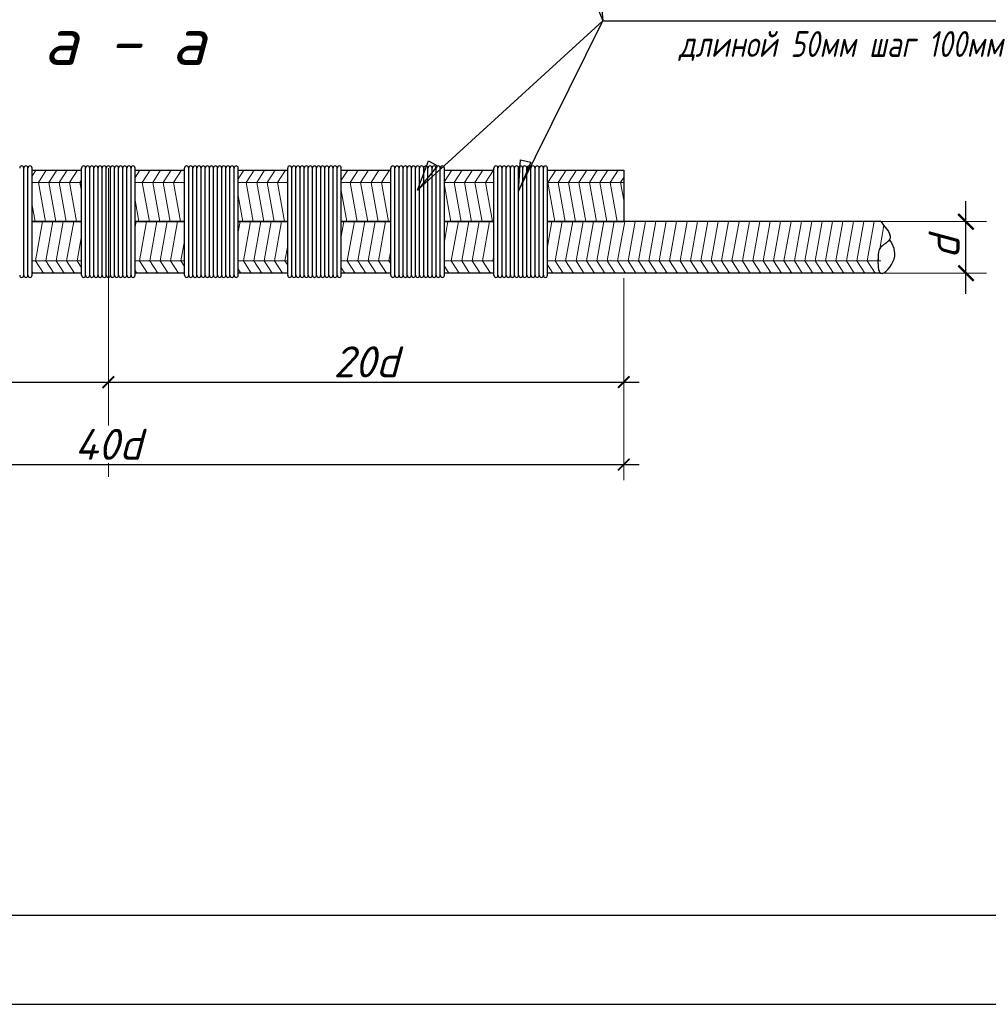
# Model space of a CAD drawing. Header units: millimetres. Extents: x -33345 to 4712671, y -3392 to 121473.
# Tile 585 of 656: x 3011447 to 3016880, y 44501 to 50022. Entities that reach past the tile are written whole.
import ezdxf

# ---------------------------------------------------------------- set-up
doc = ezdxf.new("R2010")
doc.units = ezdxf.units.MM
doc.linetypes.add('ACAD_ISO04W100', pattern=[30, 24, -3, 0, -3])
doc.layers.add('0.25', color=7, linetype='Continuous', lineweight=25)
doc.layers.add('Размеры1', color=252, linetype='Continuous', lineweight=15)
doc.layers.add('Лист', color=7, linetype='Continuous')
doc.layers.add('размеры КЖ', color=7, linetype='Continuous')
doc.styles.add('GOST 2.304', font='isocpeui.ttf')
doc.styles.add('ISOCPEUR', font='isocpeui.ttf', dxfattribs={"height": 300})
doc.dimstyles.new('SPDS$0', dxfattribs={"dimscale": 100, "dimtxt": 2.5, "dimasz": 1.5, "dimexe": 2, "dimexo": 0.625, "dimtad": 1, "dimdec": 0, "dimtxsty": 'GOST 2.304', "dimblk": '*U113', "dimcen": 0, "dimdle": 2, "dimclre": 256, "dimaunit": 1, "dimazin": 0, "dimtfac": 1, "dimtdec": 0, "dimtmove": 1, "dimatfit": 3, "dimfxl": 0.18, "dimtfill": 1, "dimtolj": 1, "dimtzin": 0, "dimlwe": -1, "dimarcsym": 0})

# ---------------------------------------------------------------- blocks, each defined once
blk = doc.blocks.new('*U328')
at = {"layer": '0.25', "color": 5, "linetype": 'Continuous', "lineweight": 25, "ltscale": 100}
blk.add_lwpolyline([(-59400, 0), (0, 0), (0, 42000), (-59400, 42000), (-59400, 0)], dxfattribs=at)
at = {"layer": '0.25', "color": 7, "linetype": 'Continuous', "lineweight": 30, "ltscale": 100}
blk.add_lwpolyline([(-57400, 500), (-500, 500), (-500, 41500), (-57400, 41500), (-57400, 500)], dxfattribs=at)
blk = doc.blocks.new('_ArchTick')
at = {"color": 0, "linetype": 'ByBlock', "const_width": 0.15}
blk.add_lwpolyline([(-0.5, -0.5), (0.5, 0.5)], dxfattribs=at)
blk = doc.blocks.new('*D310')
at = {"layer": 'Defpoints', "color": 0, "ltscale": 100, "transparency": 16777216}
for p in [(-49983258.2, 22682503.4), (-49982252.6, 22682503.4), (-49983258.2, 22682003.4)]:
    blk.add_point(p, dxfattribs=at)
at = {"layer": 'Размеры1', "color": 0, "linetype": 'Continuous', "lineweight": -2, "ltscale": 100, "transparency": 16777216}
blk.add_line((-49982252.6, 22681803.4), (-49982252.6, 22682703.4), dxfattribs=at)
at = {"layer": 'Размеры1', "linetype": 'Continuous', "ltscale": 100, "transparency": 16777216}
for p, q in [((-49983195.7, 22682503.4), (-49982052.6, 22682503.4)), ((-49983195.7, 22682003.4), (-49982052.6, 22682003.4))]:
    blk.add_line(p, q, dxfattribs=at)
at = {"layer": 'Размеры1', "color": 0, "ltscale": 100, "transparency": 16777216, "insert": (-49982465.1, 22682253.4), "char_height": 300, "attachment_point": 5, "rotation": 90, "style": 'ISOCPEUR', "bg_fill": 3, "box_fill_scale": 1.1, "bg_fill_color": 256, "bg_fill_true_color": 13158600, "bg_fill_transparency": 0}
blk.add_mtext('\\A1;d', dxfattribs=at)
at = {"layer": 'Размеры1', "color": 0, "lineweight": -2, "ltscale": 100, "transparency": 16777216, "xscale": 150, "yscale": 150, "zscale": 150}
for p, rotation in [((-49982252.6, 22682503.4), 90), ((-49982252.6, 22682003.4), 270)]:
    blk.add_blockref('_ArchTick', p, dxfattribs=dict(at, rotation=rotation))
blk = doc.blocks.new('*U113')
at = {"color": 0, "linetype": 'ByBlock', "const_width": 0.15}
blk.add_lwpolyline([(-0.5, -0.5), (0.5, 0.5)], dxfattribs=at)
blk = doc.blocks.new('*D311')
at = {"layer": 'Defpoints', "color": 0, "ltscale": 100, "transparency": 16777216}
for p in [(-49995572.3, 22682003.4), (-49990572.3, 22682003.4), (-49990572.3, 22680947)]:
    blk.add_point(p, dxfattribs=at)
at = {"layer": 'Размеры1', "ltscale": 100, "transparency": 16777216}
for p, q in [((-49995572.3, 22681956.5), (-49995572.3, 22680797)), ((-49990572.3, 22681956.5), (-49990572.3, 22680797))]:
    blk.add_line(p, q, dxfattribs=at)
at = {"layer": 'Размеры1', "color": 0, "lineweight": -2, "ltscale": 100, "transparency": 16777216}
blk.add_line((-49995722.3, 22680947), (-49990422.3, 22680947), dxfattribs=at)
at = {"layer": 'Размеры1', "color": 0, "lineweight": -2, "ltscale": 100, "transparency": 16777216, "xscale": 112.5, "yscale": 112.5, "zscale": 112.5, "rotation": 180}
blk.add_blockref('_ArchTick', (-49995572.3, 22680947), dxfattribs=at)
at = {"layer": 'Размеры1', "color": 0, "lineweight": -2, "ltscale": 100, "transparency": 16777216, "xscale": 112.5, "yscale": 112.5, "zscale": 112.5}
blk.add_blockref('_ArchTick', (-49990572.3, 22680947), dxfattribs=at)
at = {"layer": 'Размеры1', "color": 0, "lineweight": 0, "ltscale": 100, "transparency": 16777216, "insert": (-49993072.3, 22681143.9), "char_height": 300, "attachment_point": 5, "style": 'ISOCPEUR', "bg_fill": 3, "box_fill_scale": 1.1, "bg_fill_color": 256, "bg_fill_true_color": 13158600, "bg_fill_transparency": 0}
blk.add_mtext('\\A1;2{\\fISOCPEUR|b0|i1|c186|p34;0d}', dxfattribs=at)
blk = doc.blocks.new('*D312')
at = {"layer": 'Defpoints', "color": 0, "ltscale": 100, "transparency": 16777216}
for p in [(-49985572.3, 22681703.4), (-49995572.3, 22681203.4), (-49985572.3, 22680147)]:
    blk.add_point(p, dxfattribs=at)
at = {"layer": 'Размеры1', "ltscale": 100, "transparency": 16777216}
for p, q in [((-49985572.3, 22681656.5), (-49985572.3, 22679997)), ((-49995572.3, 22681156.5), (-49995572.3, 22679997))]:
    blk.add_line(p, q, dxfattribs=at)
at = {"layer": 'Размеры1', "color": 0, "lineweight": -2, "ltscale": 100, "transparency": 16777216}
blk.add_line((-49995722.3, 22680147), (-49985422.3, 22680147), dxfattribs=at)
at = {"layer": 'Размеры1', "color": 0, "lineweight": -2, "ltscale": 100, "transparency": 16777216, "xscale": 112.5, "yscale": 112.5, "zscale": 112.5, "rotation": 180}
blk.add_blockref('_ArchTick', (-49995572.3, 22680147), dxfattribs=at)
at = {"layer": 'Размеры1', "color": 0, "lineweight": -2, "ltscale": 100, "transparency": 16777216, "xscale": 112.5, "yscale": 112.5, "zscale": 112.5}
blk.add_blockref('_ArchTick', (-49985572.3, 22680147), dxfattribs=at)
at = {"layer": 'Размеры1', "color": 0, "lineweight": 0, "ltscale": 100, "transparency": 16777216, "insert": (-49990572.3, 22680343.9), "char_height": 300, "attachment_point": 5, "style": 'ISOCPEUR', "bg_fill": 3, "box_fill_scale": 1.1, "bg_fill_color": 256, "bg_fill_true_color": 13158600, "bg_fill_transparency": 0}
blk.add_mtext('\\A1;40d', dxfattribs=at)
blk = doc.blocks.new('*D313')
at = {"layer": 'Defpoints', "color": 0, "ltscale": 100, "transparency": 16777216}
for p in [(-49990572.3, 22682003.4), (-49985572.3, 22682003.4), (-49985572.3, 22680947)]:
    blk.add_point(p, dxfattribs=at)
at = {"layer": 'Размеры1', "ltscale": 100, "transparency": 16777216}
for p, q in [((-49990572.3, 22681956.5), (-49990572.3, 22680797)), ((-49985572.3, 22681956.5), (-49985572.3, 22680797))]:
    blk.add_line(p, q, dxfattribs=at)
at = {"layer": 'Размеры1', "color": 0, "lineweight": -2, "ltscale": 100, "transparency": 16777216}
blk.add_line((-49990722.3, 22680947), (-49985422.3, 22680947), dxfattribs=at)
at = {"layer": 'Размеры1', "color": 0, "lineweight": -2, "ltscale": 100, "transparency": 16777216, "xscale": 112.5, "yscale": 112.5, "zscale": 112.5, "rotation": 180}
blk.add_blockref('_ArchTick', (-49990572.3, 22680947), dxfattribs=at)
at = {"layer": 'Размеры1', "color": 0, "lineweight": -2, "ltscale": 100, "transparency": 16777216, "xscale": 112.5, "yscale": 112.5, "zscale": 112.5}
blk.add_blockref('_ArchTick', (-49985572.3, 22680947), dxfattribs=at)
at = {"layer": 'Размеры1', "color": 0, "lineweight": 0, "ltscale": 100, "transparency": 16777216, "insert": (-49988072.3, 22681143.9), "char_height": 300, "attachment_point": 5, "style": 'ISOCPEUR', "bg_fill": 3, "box_fill_scale": 1.1, "bg_fill_color": 256, "bg_fill_true_color": 13158600, "bg_fill_transparency": 0}
blk.add_mtext('\\A1;2{\\fISOCPEUR|b0|i1|c186|p34;0d}', dxfattribs=at)
blk = doc.blocks.new('jsd')
at = {"color": 250, "lineweight": 25, "ltscale": 100}
for p, q in [((-49987572.3, 22682808.4), (-49987467.6, 22683094.5)), ((-49987380.2, 22683044.9), (-49987572.3, 22682808.4)), ((-49987467.6, 22683094.5), (-49987380.2, 22683044.9)), ((-49986592.3, 22682799.6), (-49986572.8, 22683103.6)), ((-49986474.9, 22683080.7), (-49986592.3, 22682799.6)), ((-49986572.8, 22683103.6), (-49986474.9, 22683080.7))]:
    blk.add_line(p, q, dxfattribs=at)
at = {"color": 250, "ltscale": 15}
for p, q in [((-49991312.3, 22683003.4), (-49991312.3, 22683023.4)), ((-49990312.3, 22683003.4), (-49990312.3, 22683023.4)), ((-49989312.3, 22683003.4), (-49989312.3, 22683023.4)), ((-49988312.3, 22683003.4), (-49988312.3, 22683023.4)), ((-49987312.3, 22683003.4), (-49987312.3, 22683023.4)), ((-49986312.3, 22683003.4), (-49986312.3, 22683023.4))]:
    blk.add_line(p, q, dxfattribs=at)
at = {"color": 250, "linetype": 'ACAD_ISO04W100', "lineweight": 9, "ltscale": 60}
blk.add_line((-49990572.3, 22680028.9), (-49990572.3, 22683023.4), dxfattribs=at)
at = {"color": 250, "lineweight": 25, "ltscale": 100}
for points in [[(-49987062.4, 22687612.4), (-49985776.4, 22684451.4)], [(-49986042.4, 22687342.4), (-49985776.4, 22684451.4)], [(-49987572.3, 22682808.4), (-49985776.4, 22684451.4)], [(-49986592.3, 22682799.6), (-49985776.4, 22684451.4)], [(-49985776.4, 22684451.4), (-49980502.4, 22684451.4)]]:
    blk.add_lwpolyline(points, dxfattribs=at)
at = {"color": 250, "ltscale": 15}
for centre in [(-49991412.3, 22683023.4), (-49991372.3, 22683023.4), (-49991332.3, 22683023.4), (-49990812.3, 22683023.4), (-49990772.3, 22683023.4), (-49990732.3, 22683023.4), (-49990692.3, 22683023.4), (-49990652.3, 22683023.4), (-49990612.3, 22683023.4), (-49990572.3, 22683023.4), (-49990532.3, 22683023.4), (-49990492.3, 22683023.4), (-49990452.3, 22683023.4), (-49990412.3, 22683023.4), (-49990372.3, 22683023.4), (-49990332.3, 22683023.4), (-49989812.3, 22683023.4), (-49989772.3, 22683023.4), (-49989732.3, 22683023.4), (-49989692.3, 22683023.4), (-49989652.3, 22683023.4), (-49989612.3, 22683023.4), (-49989572.3, 22683023.4), (-49989532.3, 22683023.4), (-49989492.3, 22683023.4), (-49989452.3, 22683023.4), (-49989412.3, 22683023.4), (-49989372.3, 22683023.4), (-49989332.3, 22683023.4), (-49988812.3, 22683023.4), (-49988772.3, 22683023.4), (-49988732.3, 22683023.4), (-49988692.3, 22683023.4), (-49988652.3, 22683023.4), (-49988612.3, 22683023.4), (-49988572.3, 22683023.4), (-49988532.3, 22683023.4), (-49988492.3, 22683023.4), (-49988452.3, 22683023.4), (-49988412.3, 22683023.4), (-49988372.3, 22683023.4), (-49988332.3, 22683023.4), (-49987812.3, 22683023.4), (-49987772.3, 22683023.4), (-49987732.3, 22683023.4), (-49987692.3, 22683023.4), (-49987652.3, 22683023.4), (-49987612.3, 22683023.4), (-49987572.3, 22683023.4), (-49987532.3, 22683023.4), (-49987492.3, 22683023.4), (-49987452.3, 22683023.4), (-49987412.3, 22683023.4), (-49987372.3, 22683023.4), (-49987332.3, 22683023.4), (-49986812.3, 22683023.4), (-49986772.3, 22683023.4), (-49986732.3, 22683023.4), (-49986692.3, 22683023.4), (-49986652.3, 22683023.4), (-49986612.3, 22683023.4), (-49986572.3, 22683023.4), (-49986532.3, 22683023.4), (-49986492.3, 22683023.4), (-49986452.3, 22683023.4), (-49986412.3, 22683023.4), (-49986372.3, 22683023.4), (-49986332.3, 22683023.4)]:
    blk.add_arc(centre, 20, 0, 180, dxfattribs=at)
at = {"layer": 'размеры КЖ', "color": 250, "lineweight": 30}
for p, q in [((-49991312.3, 22683003.4), (-49990832.3, 22683003.4)), ((-49990312.3, 22683003.4), (-49989832.3, 22683003.4)), ((-49989312.3, 22683003.4), (-49988832.3, 22683003.4)), ((-49988312.3, 22683003.4), (-49987832.3, 22683003.4)), ((-49987312.3, 22683003.4), (-49986832.3, 22683003.4)), ((-49986312.3, 22683003.4), (-49985572.3, 22683003.4)), ((-49985572.3, 22683003.4), (-49985572.3, 22682503.4)), ((-49991312.3, 22682503.4), (-49990832.3, 22682503.4)), ((-49990832.3, 22682503.4), (-49991312.3, 22682503.4)), ((-49990312.3, 22682503.4), (-49989832.3, 22682503.4)), ((-49989832.3, 22682503.4), (-49990312.3, 22682503.4)), ((-49989312.3, 22682503.4), (-49988832.3, 22682503.4)), ((-49988832.3, 22682503.4), (-49989312.3, 22682503.4)), ((-49988312.3, 22682503.4), (-49987832.3, 22682503.4)), ((-49987832.3, 22682503.4), (-49988312.3, 22682503.4)), ((-49987312.3, 22682503.4), (-49986832.3, 22682503.4)), ((-49986832.3, 22682503.4), (-49987312.3, 22682503.4)), ((-49986312.3, 22682503.4), (-49985572.3, 22682503.4)), ((-49983079.2, 22682503.4), (-49986312.3, 22682503.4)), ((-49990832.3, 22682003.4), (-49991312.3, 22682003.4)), ((-49989832.3, 22682003.4), (-49990312.3, 22682003.4)), ((-49988832.3, 22682003.4), (-49989312.3, 22682003.4)), ((-49987832.3, 22682003.4), (-49988312.3, 22682003.4)), ((-49986832.3, 22682003.4), (-49987312.3, 22682003.4)), ((-49983079.2, 22682003.4), (-49986312.3, 22682003.4))]:
    blk.add_line(p, q, dxfattribs=at)
at = {"layer": 'размеры КЖ', "color": 250, "lineweight": 15}
for p, q in [((-49991312.3, 22682945.6), (-49991274.9, 22683003.4)), ((-49991251.2, 22682884.3), (-49991174, 22683003.4)), ((-49991150.3, 22682884.3), (-49991073.2, 22683003.4)), ((-49991049.5, 22682884.3), (-49990972.3, 22683003.4)), ((-49990948.6, 22682884.3), (-49990871.5, 22683003.4)), ((-49990312.3, 22682932.4), (-49990266.4, 22683003.4)), ((-49990242.6, 22682884.3), (-49990165.5, 22683003.4)), ((-49990141.8, 22682884.3), (-49990064.7, 22683003.4)), ((-49990040.9, 22682884.3), (-49989963.8, 22683003.4)), ((-49989940.1, 22682884.3), (-49989862.9, 22683003.4)), ((-49989312.3, 22682919.3), (-49989257.8, 22683003.4)), ((-49989234.1, 22682884.3), (-49989157, 22683003.4)), ((-49989133.2, 22682884.3), (-49989056.1, 22683003.4)), ((-49989032.4, 22682884.3), (-49988955.3, 22683003.4)), ((-49988931.5, 22682884.3), (-49988854.4, 22683003.4)), ((-49988312.3, 22682906.1), (-49988249.3, 22683003.4)), ((-49988225.6, 22682884.3), (-49988148.4, 22683003.4)), ((-49988124.7, 22682884.3), (-49988047.6, 22683003.4)), ((-49988023.9, 22682884.3), (-49987946.7, 22683003.4)), ((-49987923, 22682884.3), (-49987845.9, 22683003.4)), ((-49987312.3, 22682892.9), (-49987240.8, 22683003.4)), ((-49987217, 22682884.3), (-49987139.9, 22683003.4)), ((-49987116.2, 22682884.3), (-49987039.1, 22683003.4)), ((-49987015.3, 22682884.3), (-49986938.2, 22683003.4)), ((-49986914.5, 22682884.3), (-49986837.4, 22683003.4)), ((-49986309.4, 22682884.3), (-49986232.2, 22683003.4)), ((-49986208.5, 22682884.3), (-49986131.4, 22683003.4)), ((-49986107.7, 22682884.3), (-49986030.5, 22683003.4)), ((-49986006.8, 22682884.3), (-49985929.7, 22683003.4)), ((-49985905.9, 22682884.3), (-49985828.8, 22683003.4)), ((-49985805.1, 22682884.3), (-49985728, 22683003.4)), ((-49985704.2, 22682884.3), (-49985627.1, 22683003.4)), ((-49990832.3, 22682884.3), (-49991312.3, 22682884.3)), ((-49991251.2, 22682884.3), (-49991182.8, 22682503.4)), ((-49991150.3, 22682884.3), (-49991082, 22682503.4)), ((-49991049.5, 22682884.3), (-49990981.1, 22682503.4)), ((-49990948.6, 22682884.3), (-49990880.3, 22682503.4)), ((-49990847.7, 22682884.3), (-49990832.3, 22682908.1)), ((-49990847.7, 22682884.3), (-49990832.3, 22682798.1)), ((-49989832.3, 22682884.3), (-49990312.3, 22682884.3)), ((-49990242.6, 22682884.3), (-49990174.3, 22682503.4)), ((-49990141.8, 22682884.3), (-49990073.4, 22682503.4)), ((-49990040.9, 22682884.3), (-49989972.6, 22682503.4)), ((-49989940.1, 22682884.3), (-49989871.7, 22682503.4)), ((-49989839.2, 22682884.3), (-49989832.3, 22682895)), ((-49989839.2, 22682884.3), (-49989832.3, 22682845.6)), ((-49988832.3, 22682884.3), (-49989312.3, 22682884.3)), ((-49989234.1, 22682884.3), (-49989165.8, 22682503.4)), ((-49989133.2, 22682884.3), (-49989064.9, 22682503.4)), ((-49989032.4, 22682884.3), (-49988964, 22682503.4)), ((-49988931.5, 22682884.3), (-49988863.2, 22682503.4)), ((-49987832.3, 22682884.3), (-49988312.3, 22682884.3)), ((-49988225.6, 22682884.3), (-49988157.2, 22682503.4)), ((-49988124.7, 22682884.3), (-49988056.4, 22682503.4)), ((-49988023.9, 22682884.3), (-49987955.5, 22682503.4)), ((-49987923, 22682884.3), (-49987854.7, 22682503.4)), ((-49986832.3, 22682884.3), (-49987312.3, 22682884.3)), ((-49987312.3, 22682853), (-49987249.5, 22682503.4)), ((-49987217, 22682884.3), (-49987148.7, 22682503.4)), ((-49987116.2, 22682884.3), (-49987047.8, 22682503.4)), ((-49987015.3, 22682884.3), (-49986947, 22682503.4)), ((-49986914.5, 22682884.3), (-49986846.1, 22682503.4)), ((-49985572.3, 22682884.3), (-49986312.3, 22682884.3)), ((-49986309.4, 22682884.3), (-49986241, 22682503.4)), ((-49986208.5, 22682884.3), (-49986140.2, 22682503.4)), ((-49986107.7, 22682884.3), (-49986039.3, 22682503.4)), ((-49986006.8, 22682884.3), (-49985938.5, 22682503.4)), ((-49985905.9, 22682884.3), (-49985837.6, 22682503.4)), ((-49985805.1, 22682884.3), (-49985736.8, 22682503.4)), ((-49985704.2, 22682884.3), (-49985635.9, 22682503.4)), ((-49985603.4, 22682884.3), (-49985572.3, 22682932.3)), ((-49985603.4, 22682884.3), (-49985572.3, 22682710.9)), ((-49989312.3, 22682757.9), (-49989266.6, 22682503.4)), ((-49988312.3, 22682805.4), (-49988258.1, 22682503.4)), ((-49991312.3, 22682662.8), (-49991283.7, 22682503.4)), ((-49990312.3, 22682710.4), (-49990275.1, 22682503.4)), ((-49991312.3, 22682501.3), (-49991311.9, 22682503.4)), ((-49991279.4, 22682122.4), (-49991211, 22682503.4)), ((-49991178.5, 22682122.4), (-49991110.2, 22682503.4)), ((-49991077.7, 22682122.4), (-49991009.3, 22682503.4)), ((-49990976.8, 22682122.4), (-49990908.5, 22682503.4)), ((-49990312.3, 22682453.7), (-49990303.4, 22682503.4)), ((-49990270.9, 22682122.4), (-49990202.5, 22682503.4)), ((-49990170, 22682122.4), (-49990101.7, 22682503.4)), ((-49990069.2, 22682122.4), (-49990000.8, 22682503.4)), ((-49989968.3, 22682122.4), (-49989900, 22682503.4)), ((-49989312.3, 22682406.2), (-49989294.8, 22682503.4)), ((-49989262.3, 22682122.4), (-49989194, 22682503.4)), ((-49989161.5, 22682122.4), (-49989093.1, 22682503.4)), ((-49989060.6, 22682122.4), (-49988992.3, 22682503.4)), ((-49988959.8, 22682122.4), (-49988891.4, 22682503.4)), ((-49988312.3, 22682358.6), (-49988286.3, 22682503.4)), ((-49988253.8, 22682122.4), (-49988185.5, 22682503.4)), ((-49988152.9, 22682122.4), (-49988084.6, 22682503.4)), ((-49988052.1, 22682122.4), (-49987983.8, 22682503.4)), ((-49987951.2, 22682122.4), (-49987882.9, 22682503.4)), ((-49987312.3, 22682311.1), (-49987277.8, 22682503.4)), ((-49987245.3, 22682122.4), (-49987176.9, 22682503.4)), ((-49987144.4, 22682122.4), (-49987076.1, 22682503.4)), ((-49987043.6, 22682122.4), (-49986975.2, 22682503.4)), ((-49986942.7, 22682122.4), (-49986874.4, 22682503.4)), ((-49986312.3, 22682263.5), (-49986269.3, 22682503.4)), ((-49986236.7, 22682122.4), (-49986168.4, 22682503.4)), ((-49986135.9, 22682122.4), (-49986067.5, 22682503.4)), ((-49986035, 22682122.4), (-49985966.7, 22682503.4)), ((-49985934.2, 22682122.4), (-49985865.8, 22682503.4)), ((-49985833.3, 22682122.4), (-49985765, 22682503.4)), ((-49985732.5, 22682122.4), (-49985664.1, 22682503.4)), ((-49985631.6, 22682122.4), (-49985563.3, 22682503.4)), ((-49985530.8, 22682122.4), (-49985462.4, 22682503.4)), ((-49985429.9, 22682122.4), (-49985361.6, 22682503.4)), ((-49985329.1, 22682122.4), (-49985260.7, 22682503.4)), ((-49985228.2, 22682122.4), (-49985159.9, 22682503.4)), ((-49985127.4, 22682122.4), (-49985059, 22682503.4)), ((-49985026.5, 22682122.4), (-49984958.2, 22682503.4)), ((-49984925.6, 22682122.4), (-49984857.3, 22682503.4)), ((-49984824.8, 22682122.4), (-49984756.5, 22682503.4)), ((-49984723.9, 22682122.4), (-49984655.6, 22682503.4)), ((-49984623.1, 22682122.4), (-49984554.8, 22682503.4)), ((-49984522.2, 22682122.4), (-49984453.9, 22682503.4)), ((-49984421.4, 22682122.4), (-49984353, 22682503.4)), ((-49984320.5, 22682122.4), (-49984252.2, 22682503.4)), ((-49984219.7, 22682122.4), (-49984151.3, 22682503.4)), ((-49984118.8, 22682122.4), (-49984050.5, 22682503.4)), ((-49984018, 22682122.4), (-49983949.6, 22682503.4)), ((-49983917.1, 22682122.4), (-49983848.8, 22682503.4)), ((-49983816.3, 22682122.4), (-49983747.9, 22682503.4)), ((-49983715.4, 22682122.4), (-49983647.1, 22682503.4)), ((-49983614.6, 22682122.4), (-49983546.2, 22682503.4)), ((-49983513.7, 22682122.4), (-49983445.4, 22682503.4)), ((-49983412.9, 22682122.4), (-49983344.5, 22682503.4)), ((-49983312, 22682122.4), (-49983243.7, 22682503.4)), ((-49983211.1, 22682122.4), (-49983142.8, 22682503.4)), ((-49983089.3, 22682239.3), (-49983048.5, 22682466.9)), ((-49990876, 22682122.4), (-49990832.3, 22682366)), ((-49989867.4, 22682122.4), (-49989832.3, 22682318.5)), ((-49988858.9, 22682122.4), (-49988832.3, 22682270.9)), ((-49987850.4, 22682122.4), (-49987832.3, 22682223.4)), ((-49990832.3, 22682122.4), (-49991312.3, 22682122.4)), ((-49991279.4, 22682122.4), (-49991202.3, 22682003.4)), ((-49991178.5, 22682122.4), (-49991101.4, 22682003.4)), ((-49991077.7, 22682122.4), (-49991000.6, 22682003.4)), ((-49990976.8, 22682122.4), (-49990899.7, 22682003.4)), ((-49990876, 22682122.4), (-49990832.3, 22682055)), ((-49989832.3, 22682122.4), (-49990312.3, 22682122.4)), ((-49990270.9, 22682122.4), (-49990193.7, 22682003.4)), ((-49990170, 22682122.4), (-49990092.9, 22682003.4)), ((-49990069.2, 22682122.4), (-49989992, 22682003.4)), ((-49989968.3, 22682122.4), (-49989891.2, 22682003.4)), ((-49989867.4, 22682122.4), (-49989832.3, 22682068.1)), ((-49988832.3, 22682122.4), (-49989312.3, 22682122.4)), ((-49989262.3, 22682122.4), (-49989185.2, 22682003.4)), ((-49989161.5, 22682122.4), (-49989084.4, 22682003.4)), ((-49989060.6, 22682122.4), (-49988983.5, 22682003.4)), ((-49988959.8, 22682122.4), (-49988882.6, 22682003.4)), ((-49988858.9, 22682122.4), (-49988832.3, 22682081.3)), ((-49987832.3, 22682122.4), (-49988312.3, 22682122.4)), ((-49988253.8, 22682122.4), (-49988176.7, 22682003.4)), ((-49988152.9, 22682122.4), (-49988075.8, 22682003.4)), ((-49988052.1, 22682122.4), (-49987975, 22682003.4)), ((-49987951.2, 22682122.4), (-49987874.1, 22682003.4)), ((-49987850.4, 22682122.4), (-49987832.3, 22682094.5)), ((-49986832.3, 22682122.4), (-49987312.3, 22682122.4)), ((-49987245.3, 22682122.4), (-49987168.1, 22682003.4)), ((-49987144.4, 22682122.4), (-49987067.3, 22682003.4)), ((-49987043.6, 22682122.4), (-49986966.4, 22682003.4)), ((-49986942.7, 22682122.4), (-49986865.6, 22682003.4)), ((-49986841.9, 22682122.4), (-49986832.3, 22682175.8)), ((-49986841.9, 22682122.4), (-49986832.3, 22682107.6)), ((-49983079.2, 22682122.4), (-49986312.3, 22682122.4)), ((-49986236.7, 22682122.4), (-49986159.6, 22682003.4)), ((-49986135.9, 22682122.4), (-49986058.8, 22682003.4)), ((-49986035, 22682122.4), (-49985957.9, 22682003.4)), ((-49985934.2, 22682122.4), (-49985857.1, 22682003.4)), ((-49985833.3, 22682122.4), (-49985756.2, 22682003.4)), ((-49985732.5, 22682122.4), (-49985655.4, 22682003.4)), ((-49985631.6, 22682122.4), (-49985554.5, 22682003.4)), ((-49985530.8, 22682122.4), (-49985453.6, 22682003.4)), ((-49985429.9, 22682122.4), (-49985352.8, 22682003.4)), ((-49985329.1, 22682122.4), (-49985251.9, 22682003.4)), ((-49985228.2, 22682122.4), (-49985151.1, 22682003.4)), ((-49985127.4, 22682122.4), (-49985050.2, 22682003.4)), ((-49985026.5, 22682122.4), (-49984949.4, 22682003.4)), ((-49984925.6, 22682122.4), (-49984848.5, 22682003.4)), ((-49984824.8, 22682122.4), (-49984747.7, 22682003.4)), ((-49984723.9, 22682122.4), (-49984646.8, 22682003.4)), ((-49984623.1, 22682122.4), (-49984546, 22682003.4)), ((-49984522.2, 22682122.4), (-49984445.1, 22682003.4)), ((-49984421.4, 22682122.4), (-49984344.3, 22682003.4)), ((-49984320.5, 22682122.4), (-49984243.4, 22682003.4)), ((-49984219.7, 22682122.4), (-49984142.6, 22682003.4)), ((-49984118.8, 22682122.4), (-49984041.7, 22682003.4)), ((-49984018, 22682122.4), (-49983940.9, 22682003.4)), ((-49983917.1, 22682122.4), (-49983840, 22682003.4)), ((-49983816.3, 22682122.4), (-49983739.1, 22682003.4)), ((-49983715.4, 22682122.4), (-49983638.3, 22682003.4)), ((-49983614.6, 22682122.4), (-49983537.4, 22682003.4)), ((-49983513.7, 22682122.4), (-49983436.6, 22682003.4)), ((-49983412.9, 22682122.4), (-49983335.7, 22682003.4)), ((-49983312, 22682122.4), (-49983234.9, 22682003.4)), ((-49983211.1, 22682122.4), (-49983134, 22682003.4)), ((-49983110.3, 22682122.4), (-49983105.2, 22682150.8)), ((-49983110.3, 22682122.4), (-49983105.8, 22682115.5)), ((-49991312.3, 22682017.5), (-49991303.1, 22682003.4)), ((-49990312.3, 22682030.7), (-49990294.6, 22682003.4)), ((-49989312.3, 22682043.8), (-49989286.1, 22682003.4)), ((-49988312.3, 22682057), (-49988277.5, 22682003.4)), ((-49987312.3, 22682070.2), (-49987269, 22682003.4)), ((-49986312.3, 22682083.3), (-49986260.5, 22682003.4))]:
    blk.add_line(p, q, dxfattribs=at)
at = {"layer": 'размеры КЖ', "color": 250, "lineweight": 30}
blk.add_spline([(-49983079.2, 22682503.4), (-49982996, 22682325.3), (-49983080.7, 22682252.2), (-49983105.1, 22682155), (-49983079.2, 22682003.4), (-49982949.8, 22682140.7), (-49982993.5, 22682333.5)], degree=3, dxfattribs=at)
at = {"color": 250, "linetype": 'Continuous', "lineweight": 0, "ltscale": 100, "style": 'ISOCPEUR'}
blk.add_text('а - а', height=466.67, dxfattribs=at).set_placement((-49991201.5, 22684023.9))
at = {"lineweight": 25, "ltscale": 100, "insert": (-49985035.3, 22684351.4), "char_height": 250, "width": 3988.258, "attachment_point": 1, "style": 'ISOCPEUR'}
blk.add_mtext('\\fISOCPEUR|b0|i1|c1|p34;\\W1.0000000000;\\T1.0000000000;\\o\\lдлиной 50мм шаг 100мм', dxfattribs=at)
at = {"layer": 'Размеры1', "color": 250, "ltscale": 100}
dim = blk.add_linear_dim(base=(-49982252.6, 22682503.4), p1=(-49983258.2, 22682003.4), p2=(-49983258.2, 22682503.4), angle=90, text='d', dimstyle='SPDS$0', override={"dimlfac": 1, "dimtxsty": 'ISOCPEUR', "dimblk1": 'ArchTick', "dimblk2": 'ArchTick', "dimsah": 1, "dimfxl": 500, "dimfxlon": 1, "dimtfill": 1, "dimtolj": 1}, dxfattribs=at)
dim.commit()
dim.dimension.update_dxf_attribs({"geometry": '*D310', "text_midpoint": (-49982252.6, 22682253.4), "dimtype": 129})
at = {"layer": 'Размеры1', "color": 250, "lineweight": 0, "ltscale": 100}
dim = blk.add_linear_dim(base=(-49990572.3, 22680947), p1=(-49995572.3, 22682003.4), p2=(-49990572.3, 22682003.4), text='2{\\fISOCPEUR|b0|i1|c186|p34;0d}', dimstyle='SPDS$0', override={"dimscale": 75, "dimlfac": 1, "dimtxsty": 'ISOCPEUR', "dimblk1": 'ArchTick', "dimblk2": 'ArchTick', "dimsah": 1, "dimtolj": 1}, dxfattribs=at)
dim.commit()
dim.dimension.update_dxf_attribs({"geometry": '*D311', "text_midpoint": (-49993072.3, 22681143.9)})
at = {"color": 250, "ltscale": 15}
for p, q in [((-49991392.3, 22681983.4), (-49991392.3, 22683023.4)), ((-49991392.3, 22681983.4), (-49991392.3, 22683023.4)), ((-49991352.3, 22681983.4), (-49991352.3, 22683023.4)), ((-49991352.3, 22681983.4), (-49991352.3, 22683023.4)), ((-49991312.3, 22681983.4), (-49991312.3, 22683023.4)), ((-49990832.3, 22681983.4), (-49990832.3, 22683023.4)), ((-49990792.3, 22681983.4), (-49990792.3, 22683023.4)), ((-49990792.3, 22681983.4), (-49990792.3, 22683023.4))]:
    blk.add_line(p, q, dxfattribs=at)
for centre in [(-49991412.3, 22681983.4), (-49991372.3, 22681983.4), (-49991332.3, 22681983.4), (-49990812.3, 22681983.4)]:
    blk.add_arc(centre, 20, 180, 0, dxfattribs=at)
at = {"layer": 'Размеры1', "color": 250, "lineweight": 0, "ltscale": 100}
dim = blk.add_linear_dim(base=(-49985572.3, 22680147), p1=(-49995572.3, 22681203.4), p2=(-49985572.3, 22681703.4), text='40d', dimstyle='SPDS$0', override={"dimscale": 75, "dimlfac": 1, "dimtxsty": 'ISOCPEUR', "dimblk1": 'ArchTick', "dimblk2": 'ArchTick', "dimsah": 1, "dimtolj": 1}, dxfattribs=at)
dim.commit()
dim.dimension.update_dxf_attribs({"geometry": '*D312', "text_midpoint": (-49990572.3, 22680343.9)})
dim = blk.add_linear_dim(base=(-49985572.3, 22680947), p1=(-49990572.3, 22682003.4), p2=(-49985572.3, 22682003.4), text='2{\\fISOCPEUR|b0|i1|c186|p34;0d}', dimstyle='SPDS$0', override={"dimscale": 75, "dimlfac": 1, "dimtxsty": 'ISOCPEUR', "dimblk1": 'ArchTick', "dimblk2": 'ArchTick', "dimsah": 1, "dimtolj": 1}, dxfattribs=at)
dim.commit()
dim.dimension.update_dxf_attribs({"geometry": '*D313', "text_midpoint": (-49988072.3, 22681143.9)})
at = {"color": 250, "ltscale": 15}
for p, q in [((-49990752.3, 22681983.4), (-49990752.3, 22683023.4)), ((-49990752.3, 22681983.4), (-49990752.3, 22683023.4)), ((-49990712.3, 22681983.4), (-49990712.3, 22683023.4)), ((-49990712.3, 22681983.4), (-49990712.3, 22683023.4)), ((-49990672.3, 22681983.4), (-49990672.3, 22683023.4)), ((-49990672.3, 22681983.4), (-49990672.3, 22683023.4)), ((-49990632.3, 22681983.4), (-49990632.3, 22683023.4)), ((-49990632.3, 22681983.4), (-49990632.3, 22683023.4)), ((-49990592.3, 22681983.4), (-49990592.3, 22683023.4)), ((-49990592.3, 22681983.4), (-49990592.3, 22683023.4)), ((-49990552.3, 22681983.4), (-49990552.3, 22683023.4)), ((-49990552.3, 22681983.4), (-49990552.3, 22683023.4)), ((-49990512.3, 22681983.4), (-49990512.3, 22683023.4)), ((-49990512.3, 22681983.4), (-49990512.3, 22683023.4)), ((-49990472.3, 22681983.4), (-49990472.3, 22683023.4)), ((-49990472.3, 22681983.4), (-49990472.3, 22683023.4)), ((-49990432.3, 22681983.4), (-49990432.3, 22683023.4)), ((-49990432.3, 22681983.4), (-49990432.3, 22683023.4)), ((-49990392.3, 22681983.4), (-49990392.3, 22683023.4)), ((-49990392.3, 22681983.4), (-49990392.3, 22683023.4)), ((-49990352.3, 22681983.4), (-49990352.3, 22683023.4)), ((-49990352.3, 22681983.4), (-49990352.3, 22683023.4)), ((-49990312.3, 22681983.4), (-49990312.3, 22683023.4)), ((-49989832.3, 22681983.4), (-49989832.3, 22683023.4)), ((-49989792.3, 22681983.4), (-49989792.3, 22683023.4)), ((-49989792.3, 22681983.4), (-49989792.3, 22683023.4)), ((-49989752.3, 22681983.4), (-49989752.3, 22683023.4)), ((-49989752.3, 22681983.4), (-49989752.3, 22683023.4)), ((-49989712.3, 22681983.4), (-49989712.3, 22683023.4)), ((-49989712.3, 22681983.4), (-49989712.3, 22683023.4)), ((-49989672.3, 22681983.4), (-49989672.3, 22683023.4)), ((-49989672.3, 22681983.4), (-49989672.3, 22683023.4)), ((-49989632.3, 22681983.4), (-49989632.3, 22683023.4)), ((-49989632.3, 22681983.4), (-49989632.3, 22683023.4)), ((-49989592.3, 22681983.4), (-49989592.3, 22683023.4)), ((-49989592.3, 22681983.4), (-49989592.3, 22683023.4)), ((-49989552.3, 22681983.4), (-49989552.3, 22683023.4)), ((-49989552.3, 22681983.4), (-49989552.3, 22683023.4)), ((-49989512.3, 22681983.4), (-49989512.3, 22683023.4)), ((-49989512.3, 22681983.4), (-49989512.3, 22683023.4)), ((-49989472.3, 22681983.4), (-49989472.3, 22683023.4)), ((-49989472.3, 22681983.4), (-49989472.3, 22683023.4)), ((-49989432.3, 22681983.4), (-49989432.3, 22683023.4)), ((-49989432.3, 22681983.4), (-49989432.3, 22683023.4)), ((-49989392.3, 22681983.4), (-49989392.3, 22683023.4)), ((-49989392.3, 22681983.4), (-49989392.3, 22683023.4)), ((-49989352.3, 22681983.4), (-49989352.3, 22683023.4)), ((-49989352.3, 22681983.4), (-49989352.3, 22683023.4)), ((-49989312.3, 22681983.4), (-49989312.3, 22683023.4)), ((-49988832.3, 22681983.4), (-49988832.3, 22683023.4)), ((-49988792.3, 22681983.4), (-49988792.3, 22683023.4)), ((-49988792.3, 22681983.4), (-49988792.3, 22683023.4)), ((-49988752.3, 22681983.4), (-49988752.3, 22683023.4)), ((-49988752.3, 22681983.4), (-49988752.3, 22683023.4)), ((-49988712.3, 22681983.4), (-49988712.3, 22683023.4)), ((-49988712.3, 22681983.4), (-49988712.3, 22683023.4)), ((-49988672.3, 22681983.4), (-49988672.3, 22683023.4)), ((-49988672.3, 22681983.4), (-49988672.3, 22683023.4)), ((-49988632.3, 22681983.4), (-49988632.3, 22683023.4)), ((-49988632.3, 22681983.4), (-49988632.3, 22683023.4)), ((-49988592.3, 22681983.4), (-49988592.3, 22683023.4)), ((-49988592.3, 22681983.4), (-49988592.3, 22683023.4)), ((-49988552.3, 22681983.4), (-49988552.3, 22683023.4)), ((-49988552.3, 22681983.4), (-49988552.3, 22683023.4)), ((-49988512.3, 22681983.4), (-49988512.3, 22683023.4)), ((-49988512.3, 22681983.4), (-49988512.3, 22683023.4)), ((-49988472.3, 22681983.4), (-49988472.3, 22683023.4)), ((-49988472.3, 22681983.4), (-49988472.3, 22683023.4)), ((-49988432.3, 22681983.4), (-49988432.3, 22683023.4)), ((-49988432.3, 22681983.4), (-49988432.3, 22683023.4)), ((-49988392.3, 22681983.4), (-49988392.3, 22683023.4)), ((-49988392.3, 22681983.4), (-49988392.3, 22683023.4)), ((-49988352.3, 22681983.4), (-49988352.3, 22683023.4)), ((-49988352.3, 22681983.4), (-49988352.3, 22683023.4)), ((-49988312.3, 22681983.4), (-49988312.3, 22683023.4)), ((-49987832.3, 22681983.4), (-49987832.3, 22683023.4)), ((-49987792.3, 22681983.4), (-49987792.3, 22683023.4)), ((-49987792.3, 22681983.4), (-49987792.3, 22683023.4)), ((-49987752.3, 22681983.4), (-49987752.3, 22683023.4)), ((-49987752.3, 22681983.4), (-49987752.3, 22683023.4)), ((-49987712.3, 22681983.4), (-49987712.3, 22683023.4)), ((-49987712.3, 22681983.4), (-49987712.3, 22683023.4)), ((-49987672.3, 22681983.4), (-49987672.3, 22683023.4)), ((-49987672.3, 22681983.4), (-49987672.3, 22683023.4)), ((-49987632.3, 22681983.4), (-49987632.3, 22683023.4)), ((-49987632.3, 22681983.4), (-49987632.3, 22683023.4)), ((-49987592.3, 22681983.4), (-49987592.3, 22683023.4)), ((-49987592.3, 22681983.4), (-49987592.3, 22683023.4)), ((-49987552.3, 22681983.4), (-49987552.3, 22683023.4)), ((-49987552.3, 22681983.4), (-49987552.3, 22683023.4)), ((-49987512.3, 22681983.4), (-49987512.3, 22683023.4)), ((-49987512.3, 22681983.4), (-49987512.3, 22683023.4)), ((-49987472.3, 22681983.4), (-49987472.3, 22683023.4)), ((-49987472.3, 22681983.4), (-49987472.3, 22683023.4)), ((-49987432.3, 22681983.4), (-49987432.3, 22683023.4)), ((-49987432.3, 22681983.4), (-49987432.3, 22683023.4)), ((-49987392.3, 22681983.4), (-49987392.3, 22683023.4)), ((-49987392.3, 22681983.4), (-49987392.3, 22683023.4)), ((-49987352.3, 22681983.4), (-49987352.3, 22683023.4)), ((-49987352.3, 22681983.4), (-49987352.3, 22683023.4)), ((-49987312.3, 22681983.4), (-49987312.3, 22683023.4)), ((-49986832.3, 22681983.4), (-49986832.3, 22683023.4)), ((-49986792.3, 22681983.4), (-49986792.3, 22683023.4)), ((-49986792.3, 22681983.4), (-49986792.3, 22683023.4)), ((-49986752.3, 22681983.4), (-49986752.3, 22683023.4)), ((-49986752.3, 22681983.4), (-49986752.3, 22683023.4)), ((-49986712.3, 22681983.4), (-49986712.3, 22683023.4)), ((-49986712.3, 22681983.4), (-49986712.3, 22683023.4)), ((-49986672.3, 22681983.4), (-49986672.3, 22683023.4)), ((-49986672.3, 22681983.4), (-49986672.3, 22683023.4)), ((-49986632.3, 22681983.4), (-49986632.3, 22683023.4)), ((-49986632.3, 22681983.4), (-49986632.3, 22683023.4)), ((-49986592.3, 22681983.4), (-49986592.3, 22683023.4)), ((-49986592.3, 22681983.4), (-49986592.3, 22683023.4)), ((-49986552.3, 22681983.4), (-49986552.3, 22683023.4)), ((-49986552.3, 22681983.4), (-49986552.3, 22683023.4)), ((-49986512.3, 22681983.4), (-49986512.3, 22683023.4)), ((-49986512.3, 22681983.4), (-49986512.3, 22683023.4)), ((-49986472.3, 22681983.4), (-49986472.3, 22683023.4)), ((-49986472.3, 22681983.4), (-49986472.3, 22683023.4)), ((-49986432.3, 22681983.4), (-49986432.3, 22683023.4)), ((-49986432.3, 22681983.4), (-49986432.3, 22683023.4)), ((-49986392.3, 22681983.4), (-49986392.3, 22683023.4)), ((-49986392.3, 22681983.4), (-49986392.3, 22683023.4)), ((-49986352.3, 22681983.4), (-49986352.3, 22683023.4)), ((-49986352.3, 22681983.4), (-49986352.3, 22683023.4)), ((-49986312.3, 22681983.4), (-49986312.3, 22683023.4))]:
    blk.add_line(p, q, dxfattribs=at)
for centre in [(-49990772.3, 22681983.4), (-49990732.3, 22681983.4), (-49990692.3, 22681983.4), (-49990652.3, 22681983.4), (-49990612.3, 22681983.4), (-49990572.3, 22681983.4), (-49990532.3, 22681983.4), (-49990492.3, 22681983.4), (-49990452.3, 22681983.4), (-49990412.3, 22681983.4), (-49990372.3, 22681983.4), (-49990332.3, 22681983.4), (-49989812.3, 22681983.4), (-49989772.3, 22681983.4), (-49989732.3, 22681983.4), (-49989692.3, 22681983.4), (-49989652.3, 22681983.4), (-49989612.3, 22681983.4), (-49989572.3, 22681983.4), (-49989532.3, 22681983.4), (-49989492.3, 22681983.4), (-49989452.3, 22681983.4), (-49989412.3, 22681983.4), (-49989372.3, 22681983.4), (-49989332.3, 22681983.4), (-49988812.3, 22681983.4), (-49988772.3, 22681983.4), (-49988732.3, 22681983.4), (-49988692.3, 22681983.4), (-49988652.3, 22681983.4), (-49988612.3, 22681983.4), (-49988572.3, 22681983.4), (-49988532.3, 22681983.4), (-49988492.3, 22681983.4), (-49988452.3, 22681983.4), (-49988412.3, 22681983.4), (-49988372.3, 22681983.4), (-49988332.3, 22681983.4), (-49987812.3, 22681983.4), (-49987772.3, 22681983.4), (-49987732.3, 22681983.4), (-49987692.3, 22681983.4), (-49987652.3, 22681983.4), (-49987612.3, 22681983.4), (-49987572.3, 22681983.4), (-49987532.3, 22681983.4), (-49987492.3, 22681983.4), (-49987452.3, 22681983.4), (-49987412.3, 22681983.4), (-49987372.3, 22681983.4), (-49987332.3, 22681983.4), (-49986812.3, 22681983.4), (-49986772.3, 22681983.4), (-49986732.3, 22681983.4), (-49986692.3, 22681983.4), (-49986652.3, 22681983.4), (-49986612.3, 22681983.4), (-49986572.3, 22681983.4), (-49986532.3, 22681983.4), (-49986492.3, 22681983.4), (-49986452.3, 22681983.4), (-49986412.3, 22681983.4), (-49986372.3, 22681983.4), (-49986332.3, 22681983.4)]:
    blk.add_arc(centre, 20, 180, 0, dxfattribs=at)

msp = doc.modelspace()

# ---------------------------------------------------------------- block references
at = {"layer": 'Лист', "ltscale": 100, "transparency": 33554687}
msp.add_blockref('*U328', (3060833.349, 44501.326, 1359241.5), dxfattribs=at)

# ---------------------------------------------------------------- next in the draw order: block references
at = {"color": 7, "true_color": 0xffffff, "xscale": 0.5780932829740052, "yscale": 0.5780932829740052, "zscale": 0.5780932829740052}
msp.add_blockref('jsd', (31911158.687, -13063713.429, 1359241.5), dxfattribs=at)

doc.saveas('drawing.dxf')
